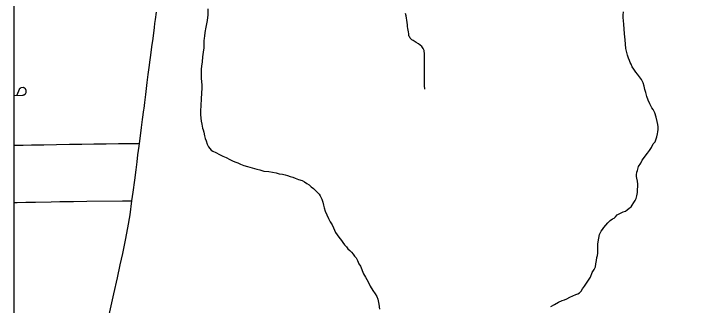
# Model space of a CAD drawing. Extents: x -59 to 82, y -3 to 49.
# Drawn here: x -15.079 to -14.238, y 29.355 to 29.71 of the extents above; entities that cross this region are included whole.
import ezdxf

# ---------------------------------------------------------------- set-up
doc = ezdxf.new("R2010")
doc.units = 0
for name, color, linetype in [('GM_X_City_Street', 7, 'Continuous'), ('GM_X_Corporation', 7, 'Continuous'), ('GM_X_Minor_River', 7, 'Continuous'), ('GM_X_State_Route', 7, 'Continuous'), ('SH_Data', 7, 'Continuous')]:
    doc.layers.add(name, color=color, linetype=linetype)

msp = doc.modelspace()

# ---------------------------------------------------------------- linework, layer by layer
at = {"layer": 'GM_X_City_Street'}
for points in [[(-14.57796, 29.61804), (-14.5782, 29.6225), (-14.57828, 29.62759), (-14.57836, 29.63903), (-14.57825, 29.65154), (-14.57818, 29.65463), (-14.57835, 29.66173), (-14.57854, 29.66354), (-14.57884, 29.66497), (-14.5794, 29.66644), (-14.57998, 29.66754), (-14.58073, 29.66872), (-14.58171, 29.66981), (-14.58344, 29.67129), (-14.58574, 29.67293), (-14.58834, 29.67455), (-14.5923, 29.67693), (-14.59376, 29.67781), (-14.59493, 29.67903), (-14.59564, 29.68001), (-14.5963, 29.68109), (-14.59682, 29.68207), (-14.59721, 29.68331), (-14.59761, 29.68541), (-14.59798, 29.68753), (-14.59831, 29.68967), (-14.59859, 29.6918), (-14.59885, 29.69395), (-14.59906, 29.69613), (-14.59943, 29.6989), (-14.59983, 29.70165), (-14.60028, 29.70439), (-14.60077, 29.70711), (-14.60129, 29.70985)], [(-15.07858, 29.61033), (-15.06801, 29.61055), (-15.06728, 29.61068), (-15.06658, 29.61086), (-15.06589, 29.61108), (-15.06551, 29.61128), (-15.06516, 29.61152), (-15.06483, 29.61179), (-15.06453, 29.61209), (-15.06426, 29.61242), (-15.06402, 29.61276), (-15.06381, 29.61314), (-15.06367, 29.6136), (-15.06348, 29.61439), (-15.06341, 29.61504), (-15.06348, 29.61615), (-15.06361, 29.6166), (-15.06377, 29.61703), (-15.06397, 29.61745), (-15.06421, 29.61785), (-15.06449, 29.61822), (-15.06481, 29.61857), (-15.06515, 29.61888), (-15.06551, 29.61916), (-15.06591, 29.61941), (-15.06631, 29.61957), (-15.06673, 29.61969), (-15.06715, 29.61978), (-15.0697, 29.61951), (-15.0701, 29.61934), (-15.07048, 29.61913), (-15.07087, 29.61884), (-15.07124, 29.61851), (-15.07157, 29.61814), (-15.07188, 29.61775), (-15.07219, 29.61724), (-15.07507, 29.61049)], [(-15.07858, 29.54957), (-15.07503, 29.54964), (-15.06715, 29.54976), (-15.05722, 29.54988), (-15.04209, 29.55015), (-15.02639, 29.55042), (-15.0108, 29.55069), (-14.99576, 29.55095), (-14.98114, 29.55116), (-14.96611, 29.55142), (-14.95102, 29.55153), (-14.93808, 29.55173), (-14.9256, 29.5518)], [(-15.07858, 29.48), (-15.07445, 29.48006), (-15.06385, 29.48018), (-15.05235, 29.48036), (-15.03323, 29.48076), (-15.02249, 29.48105), (-15.00592, 29.48122), (-14.98956, 29.48149), (-14.94614, 29.48197), (-14.93469, 29.48192)]]:
    msp.add_lwpolyline(points, dxfattribs=at)
at = {"layer": 'GM_X_Corporation'}
msp.add_lwpolyline([(-15.07858, 31.99778), (-15.07858, 28.54818), (-13.52299, 28.54818), (-13.53977, 29.62717), (-13.54667, 29.93943), (-13.56634, 31.07809), (-13.58864, 31.61196), (-13.59611, 32.05147), (-14.0925, 32.03375), (-14.87561, 32.00296)], close=True, dxfattribs=at)
at = {"layer": 'GM_X_Minor_River'}
for points in [[(-14.84224, 29.71564), (-14.84214, 29.70842), (-14.84318, 29.70157), (-14.84459, 29.69319), (-14.84602, 29.68671), (-14.84634, 29.68253), (-14.84668, 29.67986), (-14.84702, 29.67682), (-14.84697, 29.6734), (-14.84728, 29.66807), (-14.84797, 29.66275), (-14.84865, 29.65704), (-14.84932, 29.65095), (-14.85001, 29.646), (-14.85034, 29.6422), (-14.85028, 29.63802), (-14.85024, 29.6346), (-14.85019, 29.63118), (-14.85013, 29.62662), (-14.8497, 29.6232), (-14.84964, 29.61902), (-14.85023, 29.60647), (-14.85087, 29.59773), (-14.85117, 29.59202), (-14.8511, 29.58708), (-14.85066, 29.58253), (-14.85023, 29.57873), (-14.84942, 29.57532), (-14.84901, 29.57267), (-14.8486, 29.57039), (-14.84781, 29.5685), (-14.84701, 29.56547), (-14.84619, 29.56092), (-14.84539, 29.55789), (-14.84421, 29.55486), (-14.84302, 29.55108), (-14.84145, 29.54768), (-14.8399, 29.54542), (-14.83836, 29.54353), (-14.83606, 29.54242), (-14.83262, 29.54056), (-14.82804, 29.53834), (-14.82383, 29.53611), (-14.82001, 29.53464), (-14.81542, 29.53203), (-14.81236, 29.53055), (-14.80931, 29.52944), (-14.80587, 29.52797), (-14.80244, 29.52649), (-14.79824, 29.52502), (-14.79404, 29.52355), (-14.78261, 29.52027), (-14.7788, 29.51955), (-14.77423, 29.51809), (-14.76814, 29.5174), (-14.76358, 29.5167), (-14.75901, 29.51599), (-14.7552, 29.5149), (-14.75139, 29.51418), (-14.74796, 29.51347), (-14.7453, 29.51274), (-14.74186, 29.51164), (-14.73881, 29.51054), (-14.73576, 29.50943), (-14.73194, 29.50796), (-14.72737, 29.5065), (-14.72469, 29.50501), (-14.72162, 29.50314), (-14.71894, 29.50128), (-14.71625, 29.49903), (-14.71357, 29.49678), (-14.71087, 29.49416), (-14.70856, 29.4919), (-14.70664, 29.49003), (-14.70547, 29.48814), (-14.70352, 29.48398), (-14.70233, 29.4802), (-14.70152, 29.47679), (-14.70034, 29.47338), (-14.69914, 29.46922), (-14.69718, 29.46468), (-14.69522, 29.46052), (-14.69327, 29.45637), (-14.69094, 29.4526), (-14.68899, 29.4492), (-14.68664, 29.44352), (-14.68276, 29.43749), (-14.67929, 29.43373), (-14.67773, 29.43109), (-14.6758, 29.42845), (-14.67349, 29.42582)], [(-14.31408, 29.6297), (-14.3164, 29.63271), (-14.31872, 29.63611), (-14.32104, 29.63874), (-14.32336, 29.64213), (-14.3253, 29.64515), (-14.32648, 29.64817), (-14.32765, 29.65044), (-14.32882, 29.6527), (-14.33, 29.65573), (-14.33119, 29.65914), (-14.33199, 29.66255), (-14.3332, 29.66747), (-14.33365, 29.67279), (-14.3341, 29.67772), (-14.33459, 29.68532), (-14.33505, 29.69139), (-14.3355, 29.69671), (-14.33594, 29.70126), (-14.33637, 29.70468), (-14.33642, 29.7081), (-14.33609, 29.7119)], [(-14.42457, 29.35322), (-14.42005, 29.35555), (-14.41515, 29.35865), (-14.41062, 29.36061), (-14.4076, 29.3614), (-14.40496, 29.36258), (-14.40119, 29.36452), (-14.39779, 29.36608), (-14.39402, 29.36765), (-14.39137, 29.36882), (-14.38949, 29.36999), (-14.38762, 29.37191), (-14.38576, 29.37459), (-14.38353, 29.37804), (-14.37609, 29.38915), (-14.37426, 29.39449), (-14.37166, 29.39832), (-14.37018, 29.40138), (-14.36947, 29.40519), (-14.36877, 29.40938), (-14.36844, 29.41281), (-14.36771, 29.41547), (-14.36737, 29.41814), (-14.36702, 29.42042), (-14.36707, 29.42422), (-14.36714, 29.42916), (-14.3668, 29.43183), (-14.3661, 29.43639), (-14.36503, 29.44097), (-14.36318, 29.44479), (-14.36169, 29.44709), (-14.35983, 29.44939), (-14.35759, 29.45208), (-14.35497, 29.45515), (-14.35197, 29.45785), (-14.34934, 29.45978), (-14.34746, 29.46094), (-14.34558, 29.46249), (-14.34371, 29.46479), (-14.33956, 29.46674), (-14.33617, 29.4683), (-14.33353, 29.46947), (-14.33127, 29.47102), (-14.32902, 29.47295), (-14.32676, 29.4745), (-14.32527, 29.47679), (-14.32342, 29.47986), (-14.32155, 29.48216), (-14.32045, 29.48483), (-14.31973, 29.48788), (-14.31903, 29.49207), (-14.3187, 29.49588), (-14.31837, 29.4993), (-14.31841, 29.50234), (-14.31884, 29.50575), (-14.31965, 29.50954), (-14.32005, 29.51144), (-14.32009, 29.51372), (-14.31975, 29.51676), (-14.31901, 29.51867), (-14.31756, 29.52363), (-14.31496, 29.52784), (-14.31311, 29.53129), (-14.30678, 29.5401), (-14.30416, 29.54318), (-14.30193, 29.54662), (-14.29972, 29.55121), (-14.29748, 29.5539), (-14.29637, 29.55619), (-14.29528, 29.55963), (-14.29457, 29.56343), (-14.29422, 29.56572), (-14.29388, 29.56876), (-14.29354, 29.57181), (-14.29397, 29.57484), (-14.29478, 29.57863), (-14.29598, 29.58356), (-14.29796, 29.58885), (-14.29991, 29.59301), (-14.30146, 29.59527), (-14.30263, 29.59754), (-14.3038, 29.60018), (-14.30576, 29.60434), (-14.30734, 29.60888), (-14.30855, 29.61381), (-14.30974, 29.61759), (-14.31093, 29.62138), (-14.31212, 29.62554), (-14.31408, 29.6297)], [(-14.67349, 29.42582), (-14.67156, 29.42357), (-14.66925, 29.42131), (-14.66732, 29.41944), (-14.66539, 29.4168), (-14.66346, 29.41454), (-14.66153, 29.41229), (-14.65997, 29.40927), (-14.6584, 29.4051), (-14.65646, 29.40247), (-14.65254, 29.39302), (-14.6502, 29.38886), (-14.64709, 29.3832), (-14.64436, 29.37791), (-14.64125, 29.37263), (-14.63853, 29.36848), (-14.63659, 29.36547), (-14.63503, 29.36206), (-14.6338, 29.356), (-14.63334, 29.34992)]]:
    msp.add_lwpolyline(points, dxfattribs=at)
at = {"layer": 'GM_X_State_Route'}
msp.add_lwpolyline([(-14.9624, 29.34303), (-14.95681, 29.36862), (-14.95247, 29.3881), (-14.94906, 29.40387), (-14.94584, 29.41768), (-14.94251, 29.4339), (-14.93957, 29.44891), (-14.93685, 29.46473), (-14.93469, 29.48192), (-14.93337, 29.49242), (-14.93133, 29.50699), (-14.92958, 29.51981), (-14.92852, 29.52956), (-14.92746, 29.53786), (-14.92605, 29.54827), (-14.9256, 29.5518), (-14.92445, 29.56089), (-14.9232, 29.57135), (-14.92193, 29.58079), (-14.92018, 29.59264), (-14.91996, 29.59442), (-14.91911, 29.60167), (-14.91791, 29.61146), (-14.91622, 29.62592), (-14.91491, 29.63561), (-14.91325, 29.6469), (-14.91274, 29.65087), (-14.9117, 29.6591), (-14.91039, 29.66921), (-14.90903, 29.67952), (-14.90739, 29.69275), (-14.90665, 29.69766), (-14.90592, 29.70255), (-14.90466, 29.71177)], dxfattribs=at)
at = {"layer": 'SH_Data'}
msp.add_lwpolyline([(-15.07858, 28.54818), (-8.27858, 28.54818), (-8.27858, 35.34818), (-15.07858, 35.34818)], close=True, dxfattribs=at)

doc.saveas('drawing.dxf')
